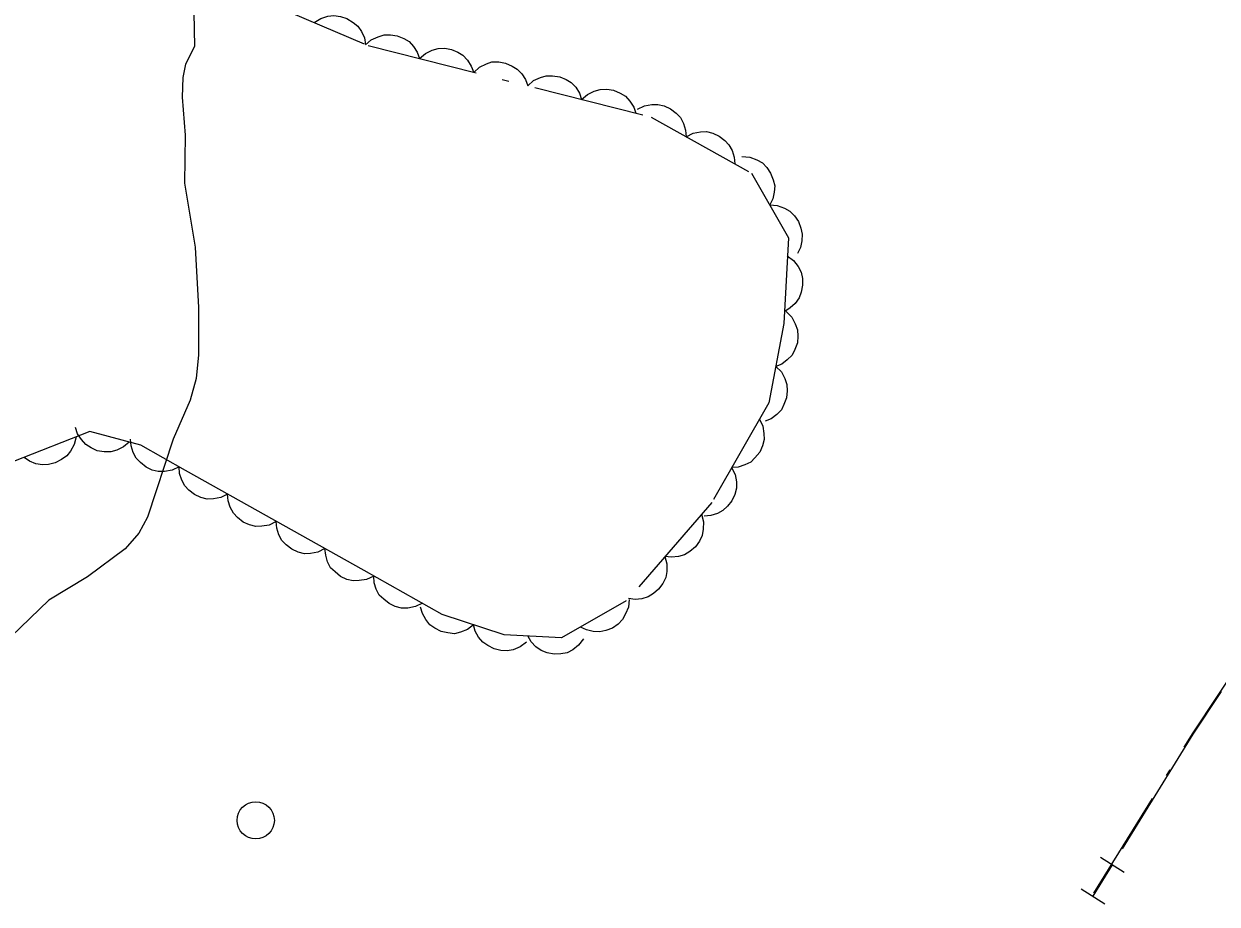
# Model space of a CAD drawing. Extents: x 355726 to 357533, y 5103782 to 5105258.
# Drawn here: x 356620.77 to 356652.84, y 5104587.96 to 5104611.62 of the extents above; entities that cross this region are included whole.
import ezdxf

# ---------------------------------------------------------------- set-up
doc = ezdxf.new("R2010")
doc.units = 0
doc.header["$LTSCALE"] = 0.6
doc.linetypes.add('DOT_DASHED', pattern=[7.7, 5, -1.2, 0.3, -1.2])
doc.linetypes.add('LONG_DASHED', pattern=[7.5, 6, -1.5])
for name, color, linetype, lineweight in [('2', 7, 'LONG_DASHED', 13), ('36', 7, 'Continuous', 13), ('37', 7, 'Continuous', 13), ('44', 7, 'Continuous', 25)]:
    doc.layers.add(name, color=color, linetype=linetype, lineweight=lineweight)

msp = doc.modelspace()

# ---------------------------------------------------------------- linework, layer by layer
at = {"layer": '2', "linetype": 'Continuous'}
msp.add_lwpolyline([(356625.31, 5104613.31), (356625.35, 5104611.02), (356625.11, 5104610.54), (356625.04, 5104610.18), (356625.02, 5104609.65), (356625.1, 5104608.63), (356625.08, 5104607.34), (356625.37, 5104605.62), (356625.46, 5104604), (356625.46, 5104602.73), (356625.4, 5104602.09), (356625.24, 5104601.51), (356624.78, 5104600.46), (356624.09, 5104598.36), (356623.86, 5104597.93), (356623.49, 5104597.51), (356622.48, 5104596.76), (356621.44, 5104596.13), (356619.15, 5104593.94), (356618.57, 5104593.49), (356617.35, 5104592.7), (356616.7, 5104592.4), (356616.1, 5104592.19), (356615.85, 5104592.16)], dxfattribs=at)
at = {"layer": '36'}
msp.add_circle((356626.999, 5104590.212), 0.5, dxfattribs=at)
at = {"layer": '37', "lineweight": 25}
for p, q in [((356649.71, 5104589.22), (356650.35, 5104588.82)), ((356649.51, 5104588.17), (356650.03, 5104589.02)), ((356649.19, 5104588.37), (356649.83, 5104587.97))]:
    msp.add_line(p, q, dxfattribs=at)
at = {"layer": '37', "linetype": 'DOT_DASHED', "lineweight": 25}
msp.add_lwpolyline([(356627.67, 5104552.88), (356652.18, 5104592.54), (356661.94, 5104607.26)], dxfattribs=at)
at = {"layer": '37', "lineweight": 25}
msp.add_lwpolyline([(356650.3, 5104589.45), (356652.2, 5104592.53), (356652.96, 5104593.68)], dxfattribs=at)
at = {"layer": '44', "linetype": 'DOT_DASHED'}
msp.add_lwpolyline([(356627.15, 5104612.26), (356630.02, 5104611.04), (356637.63, 5104609.12), (356640.33, 5104607.61), (356641.32, 5104605.87), (356641.2, 5104603.57), (356640.79, 5104601.44), (356639.26, 5104598.76), (356636.96, 5104596.11), (356635.22, 5104595.12), (356633.68, 5104595.2), (356632.01, 5104595.75), (356629.91, 5104596.93), (356627.51, 5104598.27), (356625.11, 5104599.62), (356623.91, 5104600.3), (356622.54, 5104600.67), (356620.49, 5104599.86)], dxfattribs=at)
at = {"layer": '44'}
for points in [[(356628.57, 5104611.66), (356628.75, 5104611.77), (356628.94, 5104611.83), (356629.1, 5104611.85), (356629.28, 5104611.82), (356629.45, 5104611.77), (356629.62, 5104611.66), (356629.74, 5104611.56), (356629.84, 5104611.42), (356629.92, 5104611.25), (356629.95, 5104611.07)], [(356629.95, 5104611.06), (356630.1, 5104611.2), (356630.29, 5104611.28), (356630.45, 5104611.33), (356630.62, 5104611.33), (356630.8, 5104611.3), (356630.98, 5104611.23), (356631.12, 5104611.15), (356631.24, 5104611.02), (356631.34, 5104610.86), (356631.4, 5104610.69)], [(356631.4, 5104610.69), (356631.56, 5104610.83), (356631.74, 5104610.92), (356631.9, 5104610.96), (356632.08, 5104610.97), (356632.26, 5104610.94), (356632.43, 5104610.86), (356632.57, 5104610.78), (356632.69, 5104610.65), (356632.79, 5104610.49), (356632.86, 5104610.32)], [(356632.86, 5104610.32), (356633.01, 5104610.46), (356633.2, 5104610.55), (356633.35, 5104610.6), (356633.53, 5104610.6), (356633.71, 5104610.57), (356633.89, 5104610.49), (356634.03, 5104610.41), (356634.15, 5104610.28), (356634.25, 5104610.13), (356634.31, 5104609.96)], [(356634.31, 5104609.96), (356634.47, 5104610.1), (356634.65, 5104610.18), (356634.81, 5104610.23), (356634.98, 5104610.23), (356635.17, 5104610.2), (356635.34, 5104610.13), (356635.48, 5104610.05), (356635.6, 5104609.92), (356635.7, 5104609.76), (356635.76, 5104609.59)], [(356635.76, 5104609.59), (356635.92, 5104609.73), (356636.1, 5104609.82), (356636.26, 5104609.86), (356636.44, 5104609.87), (356636.62, 5104609.84), (356636.8, 5104609.76), (356636.94, 5104609.68), (356637.06, 5104609.55), (356637.16, 5104609.39), (356637.22, 5104609.22)], [(356637.26, 5104609.33), (356637.45, 5104609.42), (356637.65, 5104609.46), (356637.81, 5104609.46), (356637.98, 5104609.42), (356638.15, 5104609.34), (356638.3, 5104609.22), (356638.42, 5104609.11), (356638.5, 5104608.95), (356638.55, 5104608.77), (356638.57, 5104608.59)], [(356638.57, 5104608.59), (356638.76, 5104608.69), (356638.96, 5104608.72), (356639.12, 5104608.73), (356639.29, 5104608.69), (356639.46, 5104608.61), (356639.61, 5104608.49), (356639.72, 5104608.37), (356639.81, 5104608.22), (356639.86, 5104608.04), (356639.88, 5104607.86)], [(356640.07, 5104608.06), (356640.28, 5104608.04), (356640.47, 5104607.97), (356640.62, 5104607.89), (356640.74, 5104607.76), (356640.84, 5104607.61), (356640.91, 5104607.43), (356640.95, 5104607.27), (356640.94, 5104607.1), (356640.9, 5104606.92), (356640.82, 5104606.76)], [(356640.82, 5104606.76), (356641.02, 5104606.74), (356641.21, 5104606.67), (356641.36, 5104606.59), (356641.48, 5104606.46), (356641.59, 5104606.31), (356641.65, 5104606.13), (356641.69, 5104605.97), (356641.68, 5104605.79), (356641.64, 5104605.61), (356641.56, 5104605.45)], [(356641.29, 5104605.39), (356641.46, 5104605.26), (356641.58, 5104605.1), (356641.66, 5104604.95), (356641.7, 5104604.78), (356641.7, 5104604.6), (356641.66, 5104604.41), (356641.61, 5104604.26), (356641.5, 5104604.11), (356641.37, 5104603.99), (356641.22, 5104603.89)], [(356641.26, 5104603.89), (356641.41, 5104603.74), (356641.5, 5104603.56), (356641.56, 5104603.4), (356641.57, 5104603.23), (356641.56, 5104603.05), (356641.49, 5104602.87), (356641.42, 5104602.72), (356641.29, 5104602.59), (356641.14, 5104602.48), (356640.98, 5104602.41)], [(356640.98, 5104602.41), (356641.13, 5104602.27), (356641.22, 5104602.09), (356641.28, 5104601.93), (356641.29, 5104601.76), (356641.27, 5104601.57), (356641.2, 5104601.39), (356641.13, 5104601.25), (356641.01, 5104601.12), (356640.86, 5104601.01), (356640.69, 5104600.94)], [(356623.6, 5104600.38), (356623.44, 5104600.25), (356623.26, 5104600.16), (356623.1, 5104600.12), (356622.92, 5104600.12), (356622.74, 5104600.15), (356622.57, 5104600.23), (356622.43, 5104600.32), (356622.31, 5104600.45), (356622.21, 5104600.6), (356622.15, 5104600.77)], [(356640.54, 5104601), (356640.63, 5104600.81), (356640.66, 5104600.61), (356640.67, 5104600.45), (356640.62, 5104600.28), (356640.55, 5104600.11), (356640.42, 5104599.96), (356640.31, 5104599.84), (356640.15, 5104599.77), (356639.97, 5104599.71), (356639.79, 5104599.7)], [(356622.17, 5104600.52), (356622.12, 5104600.32), (356622.02, 5104600.14), (356621.92, 5104600.01), (356621.78, 5104599.91), (356621.61, 5104599.82), (356621.43, 5104599.78), (356621.27, 5104599.77), (356621.09, 5104599.8), (356620.92, 5104599.87), (356620.77, 5104599.97)], [(356624.94, 5104599.72), (356624.75, 5104599.63), (356624.55, 5104599.59), (356624.38, 5104599.59), (356624.21, 5104599.63), (356624.05, 5104599.71), (356623.9, 5104599.83), (356623.78, 5104599.95), (356623.7, 5104600.1), (356623.65, 5104600.28), (356623.63, 5104600.46)], [(356626.24, 5104598.98), (356626.06, 5104598.89), (356625.86, 5104598.86), (356625.69, 5104598.85), (356625.52, 5104598.89), (356625.35, 5104598.97), (356625.2, 5104599.09), (356625.09, 5104599.21), (356625.01, 5104599.36), (356624.95, 5104599.54), (356624.94, 5104599.72)], [(356639.79, 5104599.7), (356639.89, 5104599.51), (356639.92, 5104599.31), (356639.92, 5104599.14), (356639.88, 5104598.97), (356639.8, 5104598.8), (356639.68, 5104598.66), (356639.56, 5104598.54), (356639.41, 5104598.46), (356639.23, 5104598.41), (356639.05, 5104598.39)], [(356627.55, 5104598.25), (356627.36, 5104598.15), (356627.16, 5104598.12), (356627, 5104598.11), (356626.83, 5104598.16), (356626.66, 5104598.23), (356626.51, 5104598.35), (356626.4, 5104598.47), (356626.31, 5104598.63), (356626.26, 5104598.8), (356626.24, 5104598.98)], [(356628.86, 5104597.52), (356628.67, 5104597.42), (356628.47, 5104597.39), (356628.31, 5104597.38), (356628.14, 5104597.42), (356627.97, 5104597.5), (356627.82, 5104597.62), (356627.7, 5104597.74), (356627.62, 5104597.89), (356627.57, 5104598.07), (356627.55, 5104598.25)], [(356638.98, 5104598.44), (356639.04, 5104598.24), (356639.03, 5104598.04), (356639, 5104597.87), (356638.93, 5104597.72), (356638.82, 5104597.57), (356638.67, 5104597.44), (356638.53, 5104597.35), (356638.36, 5104597.31), (356638.18, 5104597.29), (356638, 5104597.31)], [(356630.17, 5104596.78), (356629.98, 5104596.69), (356629.78, 5104596.66), (356629.62, 5104596.65), (356629.45, 5104596.69), (356629.28, 5104596.77), (356629.13, 5104596.89), (356629.01, 5104597), (356628.93, 5104597.16), (356628.88, 5104597.34), (356628.86, 5104597.52)], [(356638, 5104597.31), (356638.05, 5104597.11), (356638.05, 5104596.9), (356638.02, 5104596.74), (356637.94, 5104596.58), (356637.83, 5104596.43), (356637.69, 5104596.31), (356637.55, 5104596.22), (356637.38, 5104596.17), (356637.2, 5104596.15), (356637.02, 5104596.18)], [(356631.48, 5104596.05), (356631.29, 5104595.96), (356631.09, 5104595.92), (356630.92, 5104595.92), (356630.75, 5104595.96), (356630.59, 5104596.04), (356630.44, 5104596.16), (356630.32, 5104596.27), (356630.24, 5104596.43), (356630.18, 5104596.6), (356630.17, 5104596.78)], [(356632.85, 5104595.47), (356632.69, 5104595.34), (356632.5, 5104595.27), (356632.34, 5104595.23), (356632.16, 5104595.25), (356631.98, 5104595.29), (356631.81, 5104595.38), (356631.68, 5104595.47), (356631.57, 5104595.61), (356631.48, 5104595.77), (356631.43, 5104595.94)], [(356637.04, 5104596.15), (356637.02, 5104595.94), (356636.94, 5104595.76), (356636.86, 5104595.61), (356636.74, 5104595.49), (356636.59, 5104595.38), (356636.41, 5104595.32), (356636.25, 5104595.28), (356636.07, 5104595.29), (356635.89, 5104595.33), (356635.73, 5104595.41)], [(356634.28, 5104595), (356634.11, 5104594.88), (356633.92, 5104594.8), (356633.76, 5104594.77), (356633.59, 5104594.78), (356633.41, 5104594.82), (356633.24, 5104594.91), (356633.1, 5104595), (356632.99, 5104595.14), (356632.9, 5104595.3), (356632.85, 5104595.47)], [(356635.81, 5104595.09), (356635.68, 5104594.92), (356635.52, 5104594.8), (356635.37, 5104594.72), (356635.2, 5104594.69), (356635.02, 5104594.68), (356634.83, 5104594.72), (356634.67, 5104594.78), (356634.53, 5104594.88), (356634.4, 5104595.01), (356634.31, 5104595.17)]]:
    msp.add_lwpolyline(points, dxfattribs=at)

doc.saveas('drawing.dxf')
